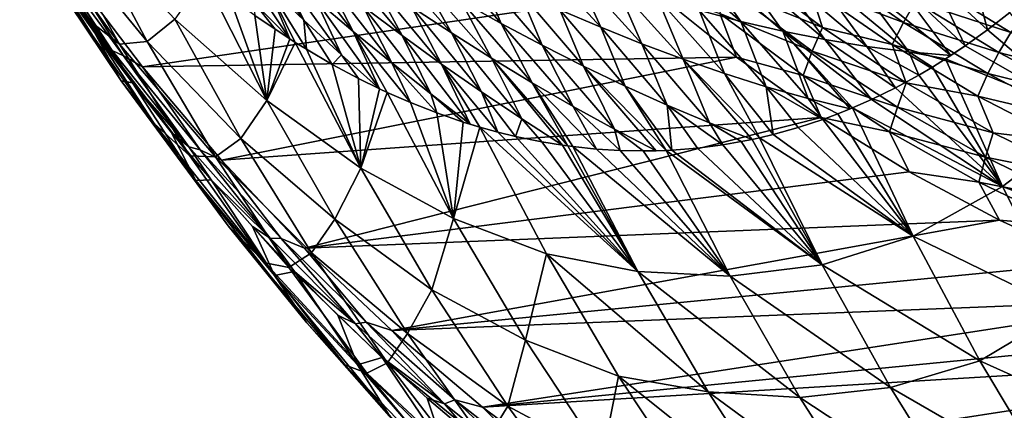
# Model space of a CAD drawing. Header units: metres. Extents: x -46 to 104, y -30 to 30.
# Tile 568 of 656: x 74.28 to 79.25, y -9.04 to -7.08. Entities that reach past the tile are written whole.
import ezdxf

# ---------------------------------------------------------------- set-up
doc = ezdxf.new("R2010")
doc.units = ezdxf.units.M
doc.layers.add('solid_26_000_502_XXX', color=7, linetype='CONTINUOUS')

msp = doc.modelspace()

# ---------------------------------------------------------------- linework, layer by layer
at = {"layer": 'solid_26_000_502_XXX'}
for points in [[(77.734688, -4.347141, 286.193268), (85.947342, -6.985929, 298.476288), (86.097427, -7.201404, 298.327148)], [(77.8815, -4.553697, 286.048187), (77.734688, -4.347141, 286.193268), (86.097427, -7.201404, 298.327148)], [(77.8815, -4.553697, 286.048187), (86.097427, -7.201404, 298.327148), (86.252693, -7.411316, 298.175415)], [(78.033348, -4.754749, 285.900604), (77.8815, -4.553697, 286.048187), (86.252693, -7.411316, 298.175415)], [(78.033348, -4.754749, 285.900604), (86.252693, -7.411316, 298.175415), (86.413025, -7.615516, 298.021149)], [(78.190125, -4.950153, 285.75061), (78.033348, -4.754749, 285.900604), (86.413025, -7.615516, 298.021149)], [(78.190125, -4.950153, 285.75061), (86.413025, -7.615516, 298.021149), (86.578316, -7.813861, 297.864502)], [(78.351715, -5.139767, 285.598328), (78.190125, -4.950153, 285.75061), (86.578316, -7.813861, 297.864502)], [(78.351715, -5.139767, 285.598328), (86.578316, -7.813861, 297.864502), (86.748444, -8.006209, 297.705597)], [(78.518005, -5.323451, 285.443817), (78.351715, -5.139767, 285.598328), (86.748444, -8.006209, 297.705597)], [(78.518005, -5.323451, 285.443817), (86.748444, -8.006209, 297.705597), (86.923286, -8.192426, 297.544495)], [(78.688873, -5.501073, 285.287262), (78.518005, -5.323451, 285.443817), (86.923286, -8.192426, 297.544495)], [(78.688873, -5.501073, 285.287262), (86.923286, -8.192426, 297.544495), (87.10273, -8.372377, 297.381348)], [(78.864189, -5.672503, 285.128723), (78.688873, -5.501073, 285.287262), (87.10273, -8.372377, 297.381348)], [(78.864189, -5.672503, 285.128723), (87.10273, -8.372377, 297.381348), (87.286636, -8.545938, 297.216278)], [(79.043839, -5.837617, 284.968323), (78.864189, -5.672503, 285.128723), (87.286636, -8.545938, 297.216278)], [(79.043839, -5.837617, 284.968323), (87.286636, -8.545938, 297.216278), (87.474876, -8.712982, 297.049347)], [(79.227669, -5.996295, 284.806183), (79.043839, -5.837617, 284.968323), (87.474876, -8.712982, 297.049347)], [(79.227669, -5.996295, 284.806183), (87.474876, -8.712982, 297.049347), (87.667328, -8.873395, 296.880737)], [(79.415565, -6.148421, 284.642426), (79.227669, -5.996295, 284.806183), (87.667328, -8.873395, 296.880737)], [(74.785477, -7.198205, 289.416718), (74.281937, -6.49943, 288.869812), (74.609268, -7.060205, 288.526794)], [(74.785477, -7.198205, 289.416718), (74.455383, -6.611572, 289.766724), (74.281937, -6.49943, 288.869812)], [(74.92408, -7.18476, 290.377899), (74.604088, -6.581044, 290.72406), (74.455383, -6.611572, 289.766724)], [(75.064194, -7.072199, 291.371033), (74.604088, -6.581044, 290.72406), (74.92408, -7.18476, 290.377899)], [(74.92408, -7.18476, 290.377899), (74.455383, -6.611572, 289.766724), (74.785477, -7.198205, 289.416718)], [(75.398155, -6.63945, 293.495209), (75.529243, -6.901368, 293.268188), (75.715355, -7.077806, 293.419586)], [(75.584175, -6.806875, 293.642639), (75.398155, -6.63945, 293.495209), (75.715355, -7.077806, 293.419586)], [(77.467667, -6.690112, 297.369293), (77.70784, -7.027535, 297.216217), (77.918678, -7.083347, 297.412994)], [(77.670914, -6.736561, 297.553589), (77.467667, -6.690112, 297.369293), (77.918678, -7.083347, 297.412994)], [(74.74791, -7.229832, 286.179016), (74.475311, -6.878502, 286.626648), (74.382652, -6.718789, 286.539368)], [(74.74791, -7.229832, 286.179016), (74.382652, -6.718789, 286.539368), (74.440002, -6.758746, 286.312531)], [(75.34594, -6.722549, 293.121796), (75.461197, -6.984324, 292.892059), (75.644318, -7.172065, 293.042328)], [(75.529243, -6.901368, 293.268188), (75.34594, -6.722549, 293.121796), (75.644318, -7.172065, 293.042328)], [(75.629913, -6.704652, 294.018311), (75.772896, -6.971724, 293.794891), (75.964249, -7.133844, 293.952179)], [(75.821121, -6.857753, 294.171509), (75.629913, -6.704652, 294.018311), (75.964249, -7.133844, 293.952179)], [(75.86367, -6.738184, 294.552185), (76.014832, -7.007906, 294.329559), (76.210976, -7.15493, 294.492584)], [(76.059753, -6.876192, 294.711212), (75.86367, -6.738184, 294.552185), (76.210976, -7.15493, 294.492584)], [(76.102272, -6.739582, 295.099548), (76.258133, -7.010842, 294.875031), (76.458733, -7.141936, 295.043762)], [(76.302979, -6.8616, 295.264465), (76.102272, -6.739582, 295.099548), (76.458733, -7.141936, 295.043762)], [(76.398865, -6.733054, 295.704803), (76.50576, -6.97981, 295.434082), (76.710533, -7.093985, 295.608551)], [(76.599678, -6.83459, 295.872833), (76.398865, -6.733054, 295.704803), (76.710533, -7.093985, 295.608551)], [(76.873886, -6.746092, 296.473755), (77.00631, -7.024839, 296.22226), (77.211929, -7.113037, 296.403809)], [(77.080635, -6.824452, 296.65274), (76.873886, -6.746092, 296.473755), (77.211929, -7.113037, 296.403809)], [(77.670914, -6.736561, 297.553589), (77.918678, -7.083347, 297.412994), (78.130074, -7.132561, 297.614288)], [(77.874565, -6.776919, 297.74176), (77.670914, -6.736561, 297.553589), (78.130074, -7.132561, 297.614288)], [(74.805367, -7.25711, 285.95459), (74.440002, -6.758746, 286.312531), (74.525719, -6.816469, 286.069733)], [(74.74791, -7.229832, 286.179016), (74.440002, -6.758746, 286.312531), (74.805367, -7.25711, 285.95459)], [(77.874565, -6.776919, 297.74176), (78.130074, -7.132561, 297.614288), (78.341858, -7.174824, 297.820007)], [(78.078484, -6.810893, 297.933777), (77.874565, -6.776919, 297.74176), (78.341858, -7.174824, 297.820007)], [(74.805367, -7.25711, 285.95459), (74.525719, -6.816469, 286.069733), (74.90155, -7.312786, 285.704712)], [(77.485649, -6.933046, 283.935272), (74.90155, -7.312786, 285.704712), (74.525719, -6.816469, 286.069733)], [(75.584175, -6.806875, 293.642639), (75.715355, -7.077806, 293.419586), (75.904228, -7.25172, 293.576172)], [(75.772896, -6.971724, 293.794891), (75.584175, -6.806875, 293.642639), (75.904228, -7.25172, 293.576172)], [(76.599678, -6.83459, 295.872833), (76.710533, -7.093985, 295.608551), (76.917191, -7.203877, 295.787903)], [(76.802193, -6.931933, 296.045288), (76.599678, -6.83459, 295.872833), (76.917191, -7.203877, 295.787903)], [(77.080635, -6.824452, 296.65274), (77.211929, -7.113037, 296.403809), (77.418922, -7.196248, 296.589996)], [(77.288635, -6.897699, 296.836121), (77.080635, -6.824452, 296.65274), (77.418922, -7.196248, 296.589996)], [(77.863853, -6.923944, 283.69342), (77.921379, -6.807606, 283.707947), (78.329651, -7.114691, 283.35675)], [(78.329651, -7.114691, 283.35675), (77.921379, -6.807606, 283.707947), (78.263931, -6.911434, 283.489105)], [(78.078484, -6.810893, 297.933777), (78.341858, -7.174824, 297.820007), (78.553886, -7.209797, 298.03006)], [(78.282524, -6.838182, 298.129547), (78.078484, -6.810893, 297.933777), (78.553886, -7.209797, 298.03006)], [(78.263931, -6.911434, 283.489105), (78.327103, -6.802441, 283.523712), (78.738419, -7.088616, 283.174408)], [(78.282524, -6.838182, 298.129547), (78.553886, -7.209797, 298.03006), (78.765976, -7.237115, 298.244385)], [(78.486504, -6.858467, 298.328979), (78.282524, -6.838182, 298.129547), (78.765976, -7.237115, 298.244385)], [(78.738419, -7.088616, 283.174408), (78.327103, -6.802441, 283.523712), (78.800018, -6.983263, 283.221619)], [(74.794136, -7.382363, 287.306427), (74.441055, -6.855453, 287.661194), (74.475311, -6.878502, 286.626648)], [(74.960129, -7.59858, 288.171387), (74.441055, -6.855453, 287.661194), (74.794136, -7.382363, 287.306427)], [(74.960129, -7.59858, 288.171387), (74.609268, -7.060205, 288.526794), (74.441055, -6.855453, 287.661194)], [(74.794136, -7.382363, 287.306427), (74.475311, -6.878502, 286.626648), (74.659874, -7.139187, 286.444092)], [(74.74791, -7.229832, 286.179016), (74.659874, -7.139187, 286.444092), (74.475311, -6.878502, 286.626648)], [(75.528328, -7.481317, 292.040253), (75.212166, -6.860106, 292.387054), (75.064194, -7.072199, 291.371033)], [(75.339569, -6.959635, 292.579132), (75.212166, -6.860106, 292.387054), (75.528328, -7.481317, 292.040253)], [(75.529243, -6.901368, 293.268188), (75.644318, -7.172065, 293.042328), (75.671761, -7.189458, 293.08432)], [(75.529243, -6.901368, 293.268188), (75.671761, -7.189458, 293.08432), (75.727608, -7.223982, 293.169861)], [(75.715355, -7.077806, 293.419586), (75.529243, -6.901368, 293.268188), (75.727608, -7.223982, 293.169861)], [(75.821121, -6.857753, 294.171509), (75.964249, -7.133844, 293.952179), (76.158173, -7.293057, 294.114624)], [(76.014832, -7.007906, 294.329559), (75.821121, -6.857753, 294.171509), (76.158173, -7.293057, 294.114624)], [(76.059753, -6.876192, 294.711212), (76.210976, -7.15493, 294.492584), (76.409492, -7.298628, 294.660706)], [(76.258133, -7.010842, 294.875031), (76.059753, -6.876192, 294.711212), (76.409492, -7.298628, 294.660706)], [(76.302979, -6.8616, 295.264465), (76.458733, -7.141936, 295.043762), (76.661491, -7.26926, 295.217499)], [(76.50576, -6.97981, 295.434082), (76.302979, -6.8616, 295.264465), (76.661491, -7.26926, 295.217499)], [(77.288635, -6.897699, 296.836121), (77.418922, -7.196248, 296.589996), (77.627197, -7.274183, 296.780884)], [(77.497765, -6.965521, 297.023926), (77.288635, -6.897699, 296.836121), (77.627197, -7.274183, 296.780884)], [(78.486504, -6.858467, 298.328979), (78.765976, -7.237115, 298.244385), (78.977394, -7.255582, 298.463013)], [(78.690247, -6.871414, 298.531952), (78.486504, -6.858467, 298.328979), (78.977394, -7.255582, 298.463013)], [(78.690247, -6.871414, 298.531952), (78.977394, -7.255582, 298.463013), (79.049431, -7.207379, 298.587921)], [(78.89357, -6.876685, 298.738373), (78.690247, -6.871414, 298.531952), (79.049431, -7.207379, 298.587921)], [(78.800018, -6.983263, 283.221619), (78.8657, -6.884541, 283.276276), (79.279526, -7.139327, 282.931305)], [(79.279526, -7.139327, 282.931305), (78.8657, -6.884541, 283.276276), (79.343414, -7.046431, 282.997192)], [(79.096268, -6.87393, 298.94812), (78.89357, -6.876685, 298.738373), (79.163071, -7.125828, 298.785797)], [(78.89357, -6.876685, 298.738373), (79.049431, -7.207379, 298.587921), (79.163071, -7.125828, 298.785797)], [(79.096268, -6.87393, 298.94812), (79.163071, -7.125828, 298.785797), (79.274841, -7.038839, 298.981445)], [(77.485649, -6.933046, 283.935272), (77.896896, -7.264166, 283.57724), (74.90155, -7.312786, 285.704712)], [(76.802193, -6.931933, 296.045288), (76.917191, -7.203877, 295.787903), (77.125648, -7.309222, 295.97229)], [(77.00631, -7.024839, 296.22226), (76.802193, -6.931933, 296.045288), (77.125648, -7.309222, 295.97229)], [(77.811821, -7.043619, 283.687439), (77.896896, -7.264166, 283.57724), (77.485649, -6.933046, 283.935272)], [(77.811821, -7.043619, 283.687439), (77.863853, -6.923944, 283.69342), (78.278343, -7.233674, 283.337219)], [(78.278343, -7.233674, 283.337219), (77.863853, -6.923944, 283.69342), (78.329651, -7.114691, 283.35675)], [(78.681351, -7.199838, 283.13501), (78.263931, -6.911434, 283.489105), (78.738419, -7.088616, 283.174408)], [(78.329651, -7.114691, 283.35675), (78.263931, -6.911434, 283.489105), (78.681351, -7.199838, 283.13501)], [(75.467743, -7.053326, 292.773315), (75.339569, -6.959635, 292.579132), (75.528328, -7.481317, 292.040253)], [(75.461197, -6.984324, 292.892059), (75.467743, -7.053326, 292.773315), (75.56955, -7.123238, 292.928192)], [(75.461197, -6.984324, 292.892059), (75.56955, -7.123238, 292.928192), (75.644318, -7.172065, 293.042328)], [(75.772896, -6.971724, 293.794891), (75.904228, -7.25172, 293.576172), (76.095596, -7.422732, 293.737976)], [(75.964249, -7.133844, 293.952179), (75.772896, -6.971724, 293.794891), (76.095596, -7.422732, 293.737976)], [(76.50576, -6.97981, 295.434082), (76.661491, -7.26926, 295.217499), (76.86631, -7.392576, 295.396393)], [(76.710533, -7.093985, 295.608551), (76.50576, -6.97981, 295.434082), (76.86631, -7.392576, 295.396393)], [(77.497765, -6.965521, 297.023926), (77.627197, -7.274183, 296.780884), (77.836609, -7.346488, 296.976532)], [(77.70784, -7.027535, 297.216217), (77.497765, -6.965521, 297.023926), (77.836609, -7.346488, 296.976532)], [(78.738419, -7.088616, 283.174408), (78.800018, -6.983263, 283.221619), (79.219604, -7.239671, 282.872223)], [(79.219604, -7.239671, 282.872223), (78.800018, -6.983263, 283.221619), (79.279526, -7.139327, 282.931305)], [(76.014832, -7.007906, 294.329559), (76.158173, -7.293057, 294.114624), (76.354599, -7.449164, 294.282349)], [(76.210976, -7.15493, 294.492584), (76.014832, -7.007906, 294.329559), (76.354599, -7.449164, 294.282349)], [(76.258133, -7.010842, 294.875031), (76.409492, -7.298628, 294.660706), (76.610306, -7.438791, 294.834076)], [(76.458733, -7.141936, 295.043762), (76.258133, -7.010842, 294.875031), (76.610306, -7.438791, 294.834076)], [(77.00631, -7.024839, 296.22226), (77.125648, -7.309222, 295.97229), (77.3358, -7.409728, 296.161804)], [(77.211929, -7.113037, 296.403809), (77.00631, -7.024839, 296.22226), (77.3358, -7.409728, 296.161804)], [(77.70784, -7.027535, 297.216217), (77.836609, -7.346488, 296.976532), (78.046967, -7.41276, 297.176971)], [(77.918678, -7.083347, 297.412994), (77.70784, -7.027535, 297.216217), (78.046967, -7.41276, 297.176971)], [(78.232635, -7.356019, 283.326233), (77.896896, -7.264166, 283.57724), (77.811821, -7.043619, 283.687439)], [(78.232635, -7.356019, 283.326233), (77.811821, -7.043619, 283.687439), (78.278343, -7.233674, 283.337219)], [(79.688034, -7.570713, 298.913055), (79.274841, -7.038839, 298.981445), (79.163071, -7.125828, 298.785797)], [(75.140472, -7.761779, 289.053436), (74.609268, -7.060205, 288.526794), (74.960129, -7.59858, 288.171387)], [(75.140472, -7.761779, 289.053436), (74.785477, -7.198205, 289.416718), (74.609268, -7.060205, 288.526794)], [(75.396645, -7.672876, 291.016602), (75.064194, -7.072199, 291.371033), (74.92408, -7.18476, 290.377899)], [(75.528328, -7.481317, 292.040253), (75.064194, -7.072199, 291.371033), (75.396645, -7.672876, 291.016602)], [(75.56955, -7.123238, 292.928192), (75.467743, -7.053326, 292.773315), (75.528328, -7.481317, 292.040253)], [(75.715355, -7.077806, 293.419586), (75.727608, -7.223982, 293.169861), (75.858383, -7.300304, 293.37085)], [(75.904228, -7.25172, 293.576172), (75.715355, -7.077806, 293.419586), (75.858383, -7.300304, 293.37085)], [(76.710533, -7.093985, 295.608551), (76.86631, -7.392576, 295.396393), (77.073112, -7.511625, 295.580566)], [(76.917191, -7.203877, 295.787903), (76.710533, -7.093985, 295.608551), (77.073112, -7.511625, 295.580566)], [(77.918678, -7.083347, 297.412994), (78.046967, -7.41276, 297.176971), (78.258095, -7.472588, 297.382202)], [(78.130074, -7.132561, 297.614288), (77.918678, -7.083347, 297.412994), (78.258095, -7.472588, 297.382202)], [(78.681351, -7.199838, 283.13501), (78.738419, -7.088616, 283.174408), (79.16404, -7.346715, 282.820374)], [(79.16404, -7.346715, 282.820374), (78.738419, -7.088616, 283.174408), (79.219604, -7.239671, 282.872223)], [(74.794136, -7.382363, 287.306427), (74.659874, -7.139187, 286.444092), (74.850296, -7.393508, 286.258575)], [(74.74791, -7.229832, 286.179016), (74.850296, -7.393508, 286.258575), (74.659874, -7.139187, 286.444092)], [(75.644318, -7.172065, 293.042328), (75.56955, -7.123238, 292.928192), (75.528328, -7.481317, 292.040253)], [(75.964249, -7.133844, 293.952179), (76.095596, -7.422732, 293.737976), (76.135696, -7.441415, 293.800354)], [(75.964249, -7.133844, 293.952179), (76.135696, -7.441415, 293.800354), (76.253204, -7.492827, 293.983673)], [(76.158173, -7.293057, 294.114624), (75.964249, -7.133844, 293.952179), (76.253204, -7.492827, 293.983673)], [(76.458733, -7.141936, 295.043762), (76.610306, -7.438791, 294.834076), (76.813347, -7.575189, 295.012817)], [(76.661491, -7.26926, 295.217499), (76.458733, -7.141936, 295.043762), (76.813347, -7.575189, 295.012817)], [(77.211929, -7.113037, 296.403809), (77.3358, -7.409728, 296.161804), (77.547539, -7.505081, 296.356506)], [(77.418922, -7.196248, 296.589996), (77.211929, -7.113037, 296.403809), (77.547539, -7.505081, 296.356506)], [(78.130074, -7.132561, 297.614288), (78.469269, -7.524849, 297.592316), (78.482254, -7.519429, 297.614349)], [(78.130074, -7.132561, 297.614288), (78.258095, -7.472588, 297.382202), (78.469269, -7.524849, 297.592316)], [(78.130074, -7.132561, 297.614288), (78.482254, -7.519429, 297.614349), (78.577148, -7.477584, 297.775665)], [(78.341858, -7.174824, 297.820007), (78.130074, -7.132561, 297.614288), (78.577148, -7.477584, 297.775665)], [(78.278343, -7.233674, 283.337219), (78.329651, -7.114691, 283.35675), (78.753029, -7.393895, 283.000183)], [(78.753029, -7.393895, 283.000183), (78.329651, -7.114691, 283.35675), (78.681351, -7.199838, 283.13501)], [(79.688034, -7.570713, 298.913055), (79.163071, -7.125828, 298.785797), (79.049431, -7.207379, 298.587921)], [(79.219604, -7.239671, 282.872223), (79.279526, -7.139327, 282.931305), (79.70623, -7.366258, 282.582581)], [(75.269463, -7.76604, 290.018036), (74.92408, -7.18476, 290.377899), (74.785477, -7.198205, 289.416718)], [(75.269463, -7.76604, 290.018036), (74.785477, -7.198205, 289.416718), (75.140472, -7.761779, 289.053436)], [(75.396645, -7.672876, 291.016602), (74.92408, -7.18476, 290.377899), (75.269463, -7.76604, 290.018036)], [(75.671761, -7.189458, 293.08432), (75.644318, -7.172065, 293.042328), (75.528328, -7.481317, 292.040253)], [(76.001923, -7.823747, 292.725159), (75.671761, -7.189458, 293.08432), (75.528328, -7.481317, 292.040253)], [(75.727608, -7.223982, 293.169861), (75.671761, -7.189458, 293.08432), (76.001923, -7.823747, 292.725159)], [(76.210976, -7.15493, 294.492584), (76.354599, -7.449164, 294.282349), (76.553345, -7.60179, 294.455536)], [(76.409492, -7.298628, 294.660706), (76.210976, -7.15493, 294.492584), (76.553345, -7.60179, 294.455536)], [(77.418922, -7.196248, 296.589996), (77.547539, -7.505081, 296.356506), (77.76075, -7.594961, 296.556458)], [(77.627197, -7.274183, 296.780884), (77.418922, -7.196248, 296.589996), (77.76075, -7.594961, 296.556458)], [(78.341858, -7.174824, 297.820007), (78.577148, -7.477584, 297.775665), (78.697617, -7.418642, 297.981384)], [(78.553886, -7.209797, 298.03006), (78.341858, -7.174824, 297.820007), (78.697617, -7.418642, 297.981384)], [(75.135689, -7.71569, 285.807526), (74.850296, -7.393508, 286.258575), (74.74791, -7.229832, 286.179016)], [(75.135689, -7.71569, 285.807526), (74.74791, -7.229832, 286.179016), (74.805367, -7.25711, 285.95459)], [(75.858383, -7.300304, 293.37085), (75.727608, -7.223982, 293.169861), (76.001923, -7.823747, 292.725159)], [(76.917191, -7.203877, 295.787903), (77.073112, -7.511625, 295.580566), (77.281807, -7.626129, 295.770081)], [(77.125648, -7.309222, 295.97229), (76.917191, -7.203877, 295.787903), (77.281807, -7.626129, 295.770081)], [(78.232635, -7.356019, 283.326233), (78.278343, -7.233674, 283.337219), (78.708138, -7.515028, 282.975677)], [(78.708138, -7.515028, 282.975677), (78.278343, -7.233674, 283.337219), (78.753029, -7.393895, 283.000183)], [(78.553886, -7.209797, 298.03006), (78.697617, -7.418642, 297.981384), (78.816612, -7.353887, 298.185547)], [(78.765976, -7.237115, 298.244385), (78.553886, -7.209797, 298.03006), (78.816612, -7.353887, 298.185547)], [(79.11322, -7.459681, 282.776184), (78.681351, -7.199838, 283.13501), (79.16404, -7.346715, 282.820374)], [(78.753029, -7.393895, 283.000183), (78.681351, -7.199838, 283.13501), (79.11322, -7.459681, 282.776184)], [(78.765976, -7.237115, 298.244385), (78.816612, -7.353887, 298.185547), (78.884232, -7.314075, 298.302002)], [(78.765976, -7.237115, 298.244385), (78.884232, -7.314075, 298.302002), (78.951317, -7.272386, 298.417877)], [(78.765976, -7.237115, 298.244385), (78.951317, -7.272386, 298.417877), (78.977394, -7.255582, 298.463013)], [(79.049431, -7.207379, 298.587921), (78.977394, -7.255582, 298.463013), (78.951317, -7.272386, 298.417877)], [(79.688034, -7.570713, 298.913055), (79.049431, -7.207379, 298.587921), (78.951317, -7.272386, 298.417877)], [(79.16404, -7.346715, 282.820374), (79.219604, -7.239671, 282.872223), (79.652191, -7.467772, 282.519073)], [(79.652191, -7.467772, 282.519073), (79.219604, -7.239671, 282.872223), (79.70623, -7.366258, 282.582581)], [(75.192543, -7.730575, 285.585938), (74.805367, -7.25711, 285.95459), (74.90155, -7.312786, 285.704712)], [(75.135689, -7.71569, 285.807526), (74.805367, -7.25711, 285.95459), (75.192543, -7.730575, 285.585938)], [(77.896896, -7.264166, 283.57724), (75.29953, -7.78315, 285.328979), (74.90155, -7.312786, 285.704712)], [(77.896896, -7.264166, 283.57724), (78.32428, -7.567108, 283.213196), (75.29953, -7.78315, 285.328979)], [(75.904228, -7.25172, 293.576172), (75.858383, -7.300304, 293.37085), (75.989639, -7.370572, 293.573608)], [(75.904228, -7.25172, 293.576172), (75.989639, -7.370572, 293.573608), (76.095596, -7.422732, 293.737976)], [(76.158173, -7.293057, 294.114624), (76.253204, -7.492827, 293.983673), (76.385345, -7.544752, 294.190796)], [(76.354599, -7.449164, 294.282349), (76.158173, -7.293057, 294.114624), (76.385345, -7.544752, 294.190796)], [(76.409492, -7.298628, 294.660706), (76.553345, -7.60179, 294.455536), (76.602715, -7.616652, 294.533661)], [(76.409492, -7.298628, 294.660706), (76.602715, -7.616652, 294.533661), (76.692513, -7.641467, 294.676117)], [(76.610306, -7.438791, 294.834076), (76.409492, -7.298628, 294.660706), (76.692513, -7.641467, 294.676117)], [(76.661491, -7.26926, 295.217499), (77.018456, -7.707493, 295.197021), (77.046432, -7.711398, 295.242035)], [(76.661491, -7.26926, 295.217499), (76.813347, -7.575189, 295.012817), (77.018456, -7.707493, 295.197021)], [(76.86631, -7.392576, 295.396393), (76.661491, -7.26926, 295.217499), (77.046432, -7.711398, 295.242035)], [(77.627197, -7.274183, 296.780884), (77.975014, -7.6786, 296.76178), (78.012215, -7.670484, 296.823761)], [(77.627197, -7.274183, 296.780884), (77.76075, -7.594961, 296.556458), (77.975014, -7.6786, 296.76178)], [(77.836609, -7.346488, 296.976532), (77.627197, -7.274183, 296.780884), (78.012215, -7.670484, 296.823761)], [(78.232635, -7.356019, 283.326233), (78.32428, -7.567108, 283.213196), (77.896896, -7.264166, 283.57724)], [(79.237282, -7.914936, 298.086609), (78.951317, -7.272386, 298.417877), (78.884232, -7.314075, 298.302002)], [(79.688034, -7.570713, 298.913055), (78.951317, -7.272386, 298.417877), (79.237282, -7.914936, 298.086609)], [(75.192543, -7.730575, 285.585938), (74.90155, -7.312786, 285.704712), (75.29953, -7.78315, 285.328979)], [(75.989639, -7.370572, 293.573608), (75.858383, -7.300304, 293.37085), (76.001923, -7.823747, 292.725159)], [(77.125648, -7.309222, 295.97229), (77.492126, -7.735552, 295.965057), (77.541649, -7.733755, 296.046143)], [(77.125648, -7.309222, 295.97229), (77.281807, -7.626129, 295.770081), (77.492126, -7.735552, 295.965057)], [(77.3358, -7.409728, 296.161804), (77.125648, -7.309222, 295.97229), (77.541649, -7.733755, 296.046143)], [(77.836609, -7.346488, 296.976532), (78.012215, -7.670484, 296.823761), (78.082008, -7.653769, 296.940277)], [(78.046967, -7.41276, 297.176971), (77.836609, -7.346488, 296.976532), (78.082008, -7.653769, 296.940277)], [(79.237282, -7.914936, 298.086609), (78.884232, -7.314075, 298.302002), (78.816612, -7.353887, 298.185547)], [(79.11322, -7.459681, 282.776184), (79.16404, -7.346715, 282.820374), (79.602791, -7.576033, 282.462616)], [(79.602791, -7.576033, 282.462616), (79.16404, -7.346715, 282.820374), (79.652191, -7.467772, 282.519073)], [(75.169754, -7.885347, 286.940277), (74.794136, -7.382363, 287.306427), (74.850296, -7.393508, 286.258575)], [(75.333725, -8.113347, 287.804382), (74.794136, -7.382363, 287.306427), (75.169754, -7.885347, 286.940277)], [(75.333725, -8.113347, 287.804382), (74.960129, -7.59858, 288.171387), (74.794136, -7.382363, 287.306427)], [(75.169754, -7.885347, 286.940277), (74.850296, -7.393508, 286.258575), (75.046455, -7.641311, 286.070251)], [(75.135689, -7.71569, 285.807526), (75.046455, -7.641311, 286.070251), (74.850296, -7.393508, 286.258575)], [(76.095596, -7.422732, 293.737976), (75.989639, -7.370572, 293.573608), (76.001923, -7.823747, 292.725159)], [(76.86631, -7.392576, 295.396393), (77.046432, -7.711398, 295.242035), (77.071609, -7.714674, 295.282562)], [(76.86631, -7.392576, 295.396393), (77.071609, -7.714674, 295.282562), (77.190613, -7.727078, 295.47467)], [(77.073112, -7.511625, 295.580566), (76.86631, -7.392576, 295.396393), (77.190613, -7.727078, 295.47467)], [(78.668922, -7.639544, 282.959625), (78.32428, -7.567108, 283.213196), (78.232635, -7.356019, 283.326233)], [(78.668922, -7.639544, 282.959625), (78.232635, -7.356019, 283.326233), (78.708138, -7.515028, 282.975677)], [(79.237282, -7.914936, 298.086609), (78.816612, -7.353887, 298.185547), (78.697617, -7.418642, 297.981384)], [(78.708138, -7.515028, 282.975677), (78.753029, -7.393895, 283.000183), (79.190384, -7.644464, 282.639252)], [(79.190384, -7.644464, 282.639252), (78.753029, -7.393895, 283.000183), (79.11322, -7.459681, 282.776184)], [(76.135696, -7.441415, 293.800354), (76.095596, -7.422732, 293.737976), (76.001923, -7.823747, 292.725159)], [(76.469749, -8.076532, 293.438141), (76.135696, -7.441415, 293.800354), (76.001923, -7.823747, 292.725159)], [(76.253204, -7.492827, 293.983673), (76.135696, -7.441415, 293.800354), (76.469749, -8.076532, 293.438141)], [(76.610306, -7.438791, 294.834076), (76.692513, -7.641467, 294.676117), (76.782318, -7.663422, 294.819)], [(76.813347, -7.575189, 295.012817), (76.610306, -7.438791, 294.834076), (76.782318, -7.663422, 294.819)], [(77.3358, -7.409728, 296.161804), (77.541649, -7.733755, 296.046143), (77.569969, -7.732319, 296.09256)], [(77.547539, -7.505081, 296.356506), (77.3358, -7.409728, 296.161804), (77.569969, -7.732319, 296.09256)], [(78.046967, -7.41276, 297.176971), (78.082008, -7.653769, 296.940277), (78.207558, -7.618787, 297.150604)], [(78.046967, -7.41276, 297.176971), (78.207558, -7.618787, 297.150604), (78.331955, -7.577734, 297.360016)], [(78.258095, -7.472588, 297.382202), (78.046967, -7.41276, 297.176971), (78.331955, -7.577734, 297.360016)], [(79.237282, -7.914936, 298.086609), (78.697617, -7.418642, 297.981384), (78.577148, -7.477584, 297.775665)], [(75.870384, -8.080423, 291.67926), (75.528328, -7.481317, 292.040253), (75.396645, -7.672876, 291.016602)], [(76.001923, -7.823747, 292.725159), (75.528328, -7.481317, 292.040253), (75.870384, -8.080423, 291.67926)], [(76.385345, -7.544752, 294.190796), (76.253204, -7.492827, 293.983673), (76.469749, -8.076532, 293.438141)], [(76.354599, -7.449164, 294.282349), (76.385345, -7.544752, 294.190796), (76.517662, -7.590514, 294.39917)], [(76.354599, -7.449164, 294.282349), (76.517662, -7.590514, 294.39917), (76.553345, -7.60179, 294.455536)], [(78.258095, -7.472588, 297.382202), (78.331955, -7.577734, 297.360016), (78.407318, -7.5497, 297.487366)], [(78.258095, -7.472588, 297.382202), (78.407318, -7.5497, 297.487366), (78.469269, -7.524849, 297.592316)], [(79.237282, -7.914936, 298.086609), (78.577148, -7.477584, 297.775665), (78.482254, -7.519429, 297.614349)], [(79.55838, -7.690252, 282.413574), (79.11322, -7.459681, 282.776184), (79.602791, -7.576033, 282.462616)], [(79.190384, -7.644464, 282.639252), (79.11322, -7.459681, 282.776184), (79.55838, -7.690252, 282.413574)], [(76.517662, -7.590514, 294.39917), (76.385345, -7.544752, 294.190796), (76.469749, -8.076532, 293.438141)], [(77.073112, -7.511625, 295.580566), (77.190613, -7.727078, 295.47467), (77.309235, -7.73436, 295.666962)], [(77.281807, -7.626129, 295.770081), (77.073112, -7.511625, 295.580566), (77.309235, -7.73436, 295.666962)], [(77.547539, -7.505081, 296.356506), (77.569969, -7.732319, 296.09256), (77.699348, -7.721955, 296.305237)], [(77.547539, -7.505081, 296.356506), (77.699348, -7.721955, 296.305237), (77.827843, -7.705385, 296.517456)], [(77.76075, -7.594961, 296.556458), (77.547539, -7.505081, 296.356506), (77.827843, -7.705385, 296.517456)], [(78.482254, -7.519429, 297.614349), (78.469269, -7.524849, 297.592316), (78.407318, -7.5497, 297.487366)], [(78.788376, -8.166616, 297.268219), (78.482254, -7.519429, 297.614349), (78.407318, -7.5497, 297.487366)], [(79.237282, -7.914936, 298.086609), (78.482254, -7.519429, 297.614349), (78.788376, -8.166616, 297.268219)], [(78.668922, -7.639544, 282.959625), (78.708138, -7.515028, 282.975677), (79.152061, -7.767245, 282.609741)], [(79.152061, -7.767245, 282.609741), (78.708138, -7.515028, 282.975677), (79.190384, -7.644464, 282.639252)], [(78.32428, -7.567108, 283.213196), (75.718445, -8.226187, 284.943604), (75.29953, -7.78315, 285.328979)], [(78.32428, -7.567108, 283.213196), (78.766647, -7.84106, 282.844147), (75.718445, -8.226187, 284.943604)], [(76.602715, -7.616652, 294.533661), (76.517662, -7.590514, 294.39917), (76.469749, -8.076532, 293.438141)], [(76.602715, -7.616652, 294.533661), (76.553345, -7.60179, 294.455536), (76.517662, -7.590514, 294.39917)], [(76.813347, -7.575189, 295.012817), (76.782318, -7.663422, 294.819), (76.91449, -7.690534, 295.030212)], [(76.813347, -7.575189, 295.012817), (76.91449, -7.690534, 295.030212), (77.018456, -7.707493, 295.197021)], [(77.76075, -7.594961, 296.556458), (77.827843, -7.705385, 296.517456), (77.92028, -7.689546, 296.670776)], [(77.76075, -7.594961, 296.556458), (77.92028, -7.689546, 296.670776), (77.975014, -7.6786, 296.76178)], [(78.788376, -8.166616, 297.268219), (78.331955, -7.577734, 297.360016), (78.207558, -7.618787, 297.150604)], [(78.668922, -7.639544, 282.959625), (78.766647, -7.84106, 282.844147), (78.32428, -7.567108, 283.213196)], [(78.788376, -8.166616, 297.268219), (78.407318, -7.5497, 297.487366), (78.331955, -7.577734, 297.360016)], [(79.986595, -8.206943, 298.575867), (79.688034, -7.570713, 298.913055), (79.237282, -7.914936, 298.086609)], [(75.519554, -8.300996, 288.677734), (74.960129, -7.59858, 288.171387), (75.333725, -8.113347, 287.804382)], [(75.519554, -8.300996, 288.677734), (75.140472, -7.761779, 289.053436), (74.960129, -7.59858, 288.171387)], [(75.169754, -7.885347, 286.940277), (75.046455, -7.641311, 286.070251), (75.248238, -7.882442, 285.879242)], [(75.135689, -7.71569, 285.807526), (75.248238, -7.882442, 285.879242), (75.046455, -7.641311, 286.070251)], [(76.938408, -8.254712, 294.169403), (76.602715, -7.616652, 294.533661), (76.469749, -8.076532, 293.438141)], [(77.398903, -8.343429, 294.926117), (76.602715, -7.616652, 294.533661), (76.938408, -8.254712, 294.169403)], [(77.398903, -8.343429, 294.926117), (76.692513, -7.641467, 294.676117), (76.602715, -7.616652, 294.533661)], [(77.398903, -8.343429, 294.926117), (76.782318, -7.663422, 294.819), (76.692513, -7.641467, 294.676117)], [(77.281807, -7.626129, 295.770081), (77.309235, -7.73436, 295.666962), (77.425713, -7.736538, 295.856567)], [(77.281807, -7.626129, 295.770081), (77.425713, -7.736538, 295.856567), (77.492126, -7.735552, 295.965057)], [(78.788376, -8.166616, 297.268219), (78.207558, -7.618787, 297.150604), (78.082008, -7.653769, 296.940277)], [(79.119514, -7.893422, 282.588593), (78.766647, -7.84106, 282.844147), (78.668922, -7.639544, 282.959625)], [(79.119514, -7.893422, 282.588593), (78.668922, -7.639544, 282.959625), (79.152061, -7.767245, 282.609741)], [(79.152061, -7.767245, 282.609741), (79.190384, -7.644464, 282.639252), (79.640541, -7.865724, 282.274902)], [(79.640541, -7.865724, 282.274902), (79.190384, -7.644464, 282.639252), (79.55838, -7.690252, 282.413574)], [(75.754295, -8.250524, 290.648651), (75.396645, -7.672876, 291.016602), (75.269463, -7.76604, 290.018036)], [(75.870384, -8.080423, 291.67926), (75.396645, -7.672876, 291.016602), (75.754295, -8.250524, 290.648651)], [(77.398903, -8.343429, 294.926117), (76.91449, -7.690534, 295.030212), (76.782318, -7.663422, 294.819)], [(77.398903, -8.343429, 294.926117), (77.018456, -7.707493, 295.197021), (76.91449, -7.690534, 295.030212)], [(78.328354, -8.309945, 296.472443), (77.92028, -7.689546, 296.670776), (77.827843, -7.705385, 296.517456)], [(78.328354, -8.309945, 296.472443), (77.975014, -7.6786, 296.76178), (77.92028, -7.689546, 296.670776)], [(78.328354, -8.309945, 296.472443), (78.012215, -7.670484, 296.823761), (77.975014, -7.6786, 296.76178)], [(78.788376, -8.166616, 297.268219), (78.082008, -7.653769, 296.940277), (78.012215, -7.670484, 296.823761)], [(78.788376, -8.166616, 297.268219), (78.012215, -7.670484, 296.823761), (78.328354, -8.309945, 296.472443)], [(75.545036, -8.17519, 285.425781), (75.248238, -7.882442, 285.879242), (75.135689, -7.71569, 285.807526)], [(75.545036, -8.17519, 285.425781), (75.135689, -7.71569, 285.807526), (75.192543, -7.730575, 285.585938)], [(75.600624, -8.178017, 285.207458), (75.192543, -7.730575, 285.585938), (75.29953, -7.78315, 285.328979)], [(75.545036, -8.17519, 285.425781), (75.192543, -7.730575, 285.585938), (75.600624, -8.178017, 285.207458)], [(77.398903, -8.343429, 294.926117), (77.046432, -7.711398, 295.242035), (77.018456, -7.707493, 295.197021)], [(77.398903, -8.343429, 294.926117), (77.071609, -7.714674, 295.282562), (77.046432, -7.711398, 295.242035)], [(77.86512, -8.367573, 295.691345), (77.071609, -7.714674, 295.282562), (77.398903, -8.343429, 294.926117)], [(77.86512, -8.367573, 295.691345), (77.190613, -7.727078, 295.47467), (77.071609, -7.714674, 295.282562)], [(77.86512, -8.367573, 295.691345), (77.309235, -7.73436, 295.666962), (77.190613, -7.727078, 295.47467)], [(77.86512, -8.367573, 295.691345), (77.425713, -7.736538, 295.856567), (77.309235, -7.73436, 295.666962)], [(77.541649, -7.733755, 296.046143), (77.492126, -7.735552, 295.965057), (77.425713, -7.736538, 295.856567)], [(77.86512, -8.367573, 295.691345), (77.541649, -7.733755, 296.046143), (77.425713, -7.736538, 295.856567)], [(78.328354, -8.309945, 296.472443), (77.569969, -7.732319, 296.09256), (77.541649, -7.733755, 296.046143)], [(78.328354, -8.309945, 296.472443), (77.541649, -7.733755, 296.046143), (77.86512, -8.367573, 295.691345)], [(78.328354, -8.309945, 296.472443), (77.699348, -7.721955, 296.305237), (77.569969, -7.732319, 296.09256)], [(78.328354, -8.309945, 296.472443), (77.827843, -7.705385, 296.517456), (77.699348, -7.721955, 296.305237)], [(75.63945, -8.323561, 289.645233), (75.140472, -7.761779, 289.053436), (75.519554, -8.300996, 288.677734)], [(75.63945, -8.323561, 289.645233), (75.269463, -7.76604, 290.018036), (75.140472, -7.761779, 289.053436)], [(75.754295, -8.250524, 290.648651), (75.269463, -7.76604, 290.018036), (75.63945, -8.323561, 289.645233)], [(75.600624, -8.178017, 285.207458), (75.29953, -7.78315, 285.328979), (75.718445, -8.226187, 284.943604)], [(79.119514, -7.893422, 282.588593), (79.152061, -7.767245, 282.609741), (79.608917, -7.989644, 282.240387)], [(79.608917, -7.989644, 282.240387), (79.152061, -7.767245, 282.609741), (79.640541, -7.865724, 282.274902)], [(78.766647, -7.84106, 282.844147), (79.222816, -8.085289, 282.471008), (75.718445, -8.226187, 284.943604)], [(76.35981, -8.435903, 292.350342), (76.001923, -7.823747, 292.725159), (75.870384, -8.080423, 291.67926)], [(76.469749, -8.076532, 293.438141), (76.001923, -7.823747, 292.725159), (76.35981, -8.435903, 292.350342)], [(79.119514, -7.893422, 282.588593), (79.222816, -8.085289, 282.471008), (78.766647, -7.84106, 282.844147)], [(75.567039, -8.363253, 286.563538), (75.169754, -7.885347, 286.940277), (75.248238, -7.882442, 285.879242)], [(75.729218, -8.603352, 287.426575), (75.169754, -7.885347, 286.940277), (75.567039, -8.363253, 286.563538)], [(75.729218, -8.603352, 287.426575), (75.333725, -8.113347, 287.804382), (75.169754, -7.885347, 286.940277)], [(75.567039, -8.363253, 286.563538), (75.248238, -7.882442, 285.879242), (75.455505, -8.116751, 285.685638)], [(75.545036, -8.17519, 285.425781), (75.455505, -8.116751, 285.685638), (75.248238, -7.882442, 285.879242)], [(79.583176, -8.116962, 282.214172), (79.222816, -8.085289, 282.471008), (79.119514, -7.893422, 282.588593)], [(79.583176, -8.116962, 282.214172), (79.119514, -7.893422, 282.588593), (79.608917, -7.989644, 282.240387)], [(79.551872, -8.538905, 297.740356), (79.237282, -7.914936, 298.086609), (78.788376, -8.166616, 297.268219)], [(79.986595, -8.206943, 298.575867), (79.237282, -7.914936, 298.086609), (79.551872, -8.538905, 297.740356)], [(79.222816, -8.085289, 282.471008), (76.157738, -8.641268, 284.549164), (75.718445, -8.226187, 284.943604)], [(76.237549, -8.65603, 291.304962), (75.870384, -8.080423, 291.67926), (75.754295, -8.250524, 290.648651)], [(76.35981, -8.435903, 292.350342), (75.870384, -8.080423, 291.67926), (76.237549, -8.65603, 291.304962)], [(79.222816, -8.085289, 282.471008), (79.691559, -8.299142, 282.094849), (76.157738, -8.641268, 284.549164)], [(76.831985, -8.689956, 293.059967), (76.469749, -8.076532, 293.438141), (76.35981, -8.435903, 292.350342)], [(76.938408, -8.254712, 294.169403), (76.469749, -8.076532, 293.438141), (76.831985, -8.689956, 293.059967)], [(79.583176, -8.116962, 282.214172), (79.691559, -8.299142, 282.094849), (79.222816, -8.085289, 282.471008)], [(75.921837, -8.81461, 288.290466), (75.333725, -8.113347, 287.804382), (75.729218, -8.603352, 287.426575)], [(75.921837, -8.81461, 288.290466), (75.519554, -8.300996, 288.677734), (75.333725, -8.113347, 287.804382)], [(75.567039, -8.363253, 286.563538), (75.455505, -8.116751, 285.685638), (75.668152, -8.344095, 285.489532)], [(75.545036, -8.17519, 285.425781), (75.668152, -8.344095, 285.489532), (75.455505, -8.116751, 285.685638)], [(75.974976, -8.607224, 285.034729), (75.668152, -8.344095, 285.489532), (75.545036, -8.17519, 285.425781)], [(75.974976, -8.607224, 285.034729), (75.545036, -8.17519, 285.425781), (75.600624, -8.178017, 285.207458)], [(76.028625, -8.598373, 284.820038), (75.600624, -8.178017, 285.207458), (75.718445, -8.226187, 284.943604)], [(75.974976, -8.607224, 285.034729), (75.600624, -8.178017, 285.207458), (76.028625, -8.598373, 284.820038)], [(79.123535, -8.79372, 296.906708), (78.788376, -8.166616, 297.268219), (78.328354, -8.309945, 296.472443)], [(79.551872, -8.538905, 297.740356), (78.788376, -8.166616, 297.268219), (79.123535, -8.79372, 296.906708)], [(76.028625, -8.598373, 284.820038), (75.718445, -8.226187, 284.943604), (76.157738, -8.641268, 284.549164)], [(76.136353, -8.803837, 290.268036), (75.754295, -8.250524, 290.648651), (75.63945, -8.323561, 289.645233)], [(76.237549, -8.65603, 291.304962), (75.754295, -8.250524, 290.648651), (76.136353, -8.803837, 290.268036)], [(77.302414, -8.870709, 293.78949), (76.938408, -8.254712, 294.169403), (76.831985, -8.689956, 293.059967)], [(77.752937, -8.950055, 294.555115), (76.938408, -8.254712, 294.169403), (77.302414, -8.870709, 293.78949)], [(77.752937, -8.950055, 294.555115), (77.398903, -8.343429, 294.926117), (76.938408, -8.254712, 294.169403)], [(77.585136, -9.707316, 283.322723), (89.953606, -8.263963, 274.780518), (78.09359, -10.00009, 282.902832)], [(83.738213, -8.865314, 279.097351), (89.953606, -8.263963, 274.780518), (77.585136, -9.707316, 283.322723)], [(78.09359, -10.00009, 282.902832), (89.953606, -8.263963, 274.780518), (89.43676, -8.676271, 275.068756)], [(76.033188, -8.85605, 289.260376), (75.519554, -8.300996, 288.677734), (75.921837, -8.81461, 288.290466)], [(76.033188, -8.85605, 289.260376), (75.63945, -8.323561, 289.645233), (75.519554, -8.300996, 288.677734)], [(76.136353, -8.803837, 290.268036), (75.63945, -8.323561, 289.645233), (76.033188, -8.85605, 289.260376)], [(79.691559, -8.299142, 282.094849), (80.171631, -8.482043, 281.716644), (76.157738, -8.641268, 284.549164)], [(78.672699, -8.928631, 296.106018), (78.328354, -8.309945, 296.472443), (77.86512, -8.367573, 295.691345)], [(79.123535, -8.79372, 296.906708), (78.328354, -8.309945, 296.472443), (78.672699, -8.928631, 296.106018)], [(75.985085, -8.814984, 286.177124), (75.567039, -8.363253, 286.563538), (75.668152, -8.344095, 285.489532)], [(76.145729, -9.067495, 287.038818), (75.567039, -8.363253, 286.563538), (75.985085, -8.814984, 286.177124)], [(76.145729, -9.067495, 287.038818), (75.729218, -8.603352, 287.426575), (75.567039, -8.363253, 286.563538)], [(75.985085, -8.814984, 286.177124), (75.668152, -8.344095, 285.489532), (75.886024, -8.564334, 285.291107)], [(75.974976, -8.607224, 285.034729), (75.886024, -8.564334, 285.291107), (75.668152, -8.344095, 285.489532)], [(78.215698, -8.979462, 295.321777), (77.398903, -8.343429, 294.926117), (77.752937, -8.950055, 294.555115)], [(78.215698, -8.979462, 295.321777), (77.86512, -8.367573, 295.691345), (77.398903, -8.343429, 294.926117)], [(78.672699, -8.928631, 296.106018), (77.86512, -8.367573, 295.691345), (78.215698, -8.979462, 295.321777)], [(76.743942, -9.023021, 291.96167), (76.35981, -8.435903, 292.350342), (76.237549, -8.65603, 291.304962)], [(76.831985, -8.689956, 293.059967), (76.35981, -8.435903, 292.350342), (76.743942, -9.023021, 291.96167)], [(80.171631, -8.482043, 281.716644), (76.616013, -9.027081, 284.146912), (76.157738, -8.641268, 284.549164)], [(80.171631, -8.482043, 281.716644), (80.661743, -8.633505, 281.337433), (76.616013, -9.027081, 284.146912)], [(79.892479, -9.140753, 297.379852), (79.551872, -8.538905, 297.740356), (79.123535, -8.79372, 296.906708)], [(75.985085, -8.814984, 286.177124), (75.886024, -8.564334, 285.291107), (76.109001, -8.777331, 285.090454)], [(75.974976, -8.607224, 285.034729), (76.109001, -8.777331, 285.090454), (75.886024, -8.564334, 285.291107)], [(76.346405, -9.301438, 287.892517), (75.729218, -8.603352, 287.426575), (76.145729, -9.067495, 287.038818)], [(76.346405, -9.301438, 287.892517), (75.921837, -8.81461, 288.290466), (75.729218, -8.603352, 287.426575)], [(76.424461, -9.010751, 284.635284), (75.974976, -8.607224, 285.034729), (76.028625, -8.598373, 284.820038)], [(76.424461, -9.010751, 284.635284), (76.109001, -8.777331, 285.090454), (75.974976, -8.607224, 285.034729)], [(76.475555, -8.990648, 284.424622), (76.028625, -8.598373, 284.820038), (76.157738, -8.641268, 284.549164)], [(76.424461, -9.010751, 284.635284), (76.028625, -8.598373, 284.820038), (76.475555, -8.990648, 284.424622)], [(80.661743, -8.633505, 281.337433), (81.160568, -8.75312, 280.958191), (76.616013, -9.027081, 284.146912)], [(76.629005, -9.206844, 290.918152), (76.237549, -8.65603, 291.304962), (76.136353, -8.803837, 290.268036)], [(76.475555, -8.990648, 284.424622), (76.157738, -8.641268, 284.549164), (76.616013, -9.027081, 284.146912)], [(76.743942, -9.023021, 291.96167), (76.237549, -8.65603, 291.304962), (76.629005, -9.206844, 290.918152)], [(78.09359, -10.00009, 282.902832), (89.43676, -8.676271, 275.068756), (78.616295, -10.260292, 282.479126)], [(78.616295, -10.260292, 282.479126), (89.43676, -8.676271, 275.068756), (88.906059, -9.059521, 275.372559)], [(77.22052, -9.278086, 292.667969), (76.831985, -8.689956, 293.059967), (76.743942, -9.023021, 291.96167)], [(77.302414, -8.870709, 293.78949), (76.831985, -8.689956, 293.059967), (77.22052, -9.278086, 292.667969)], [(76.422935, -9.239509, 285.781891), (75.985085, -8.814984, 286.177124), (76.109001, -8.777331, 285.090454)], [(76.422935, -9.239509, 285.781891), (76.109001, -8.777331, 285.090454), (76.336937, -8.982957, 284.887695)], [(76.424461, -9.010751, 284.635284), (76.336937, -8.982957, 284.887695), (76.109001, -8.777331, 285.090454)], [(81.160568, -8.75312, 280.958191), (77.092079, -9.382633, 283.737885), (76.616013, -9.027081, 284.146912)], [(81.160568, -8.75312, 280.958191), (81.666786, -8.840569, 280.579987), (77.092079, -9.382633, 283.737885)], [(76.449791, -9.362298, 288.864349), (75.921837, -8.81461, 288.290466), (76.346405, -9.301438, 287.892517)], [(76.449791, -9.362298, 288.864349), (76.033188, -8.85605, 289.260376), (75.921837, -8.81461, 288.290466)], [(76.582321, -9.504739, 286.641968), (75.985085, -8.814984, 286.177124), (76.422935, -9.239509, 285.781891)], [(76.582321, -9.504739, 286.641968), (76.145729, -9.067495, 287.038818), (75.985085, -8.814984, 286.177124)], [(76.541939, -9.331567, 289.875641), (76.136353, -8.803837, 290.268036), (76.033188, -8.85605, 289.260376)], [(76.629005, -9.206844, 290.918152), (76.136353, -8.803837, 290.268036), (76.541939, -9.331567, 289.875641)], [(79.485291, -9.397153, 296.530823), (79.123535, -8.79372, 296.906708), (78.672699, -8.928631, 296.106018)], [(79.892479, -9.140753, 297.379852), (79.123535, -8.79372, 296.906708), (79.485291, -9.397153, 296.530823)], [(76.541939, -9.331567, 289.875641), (76.033188, -8.85605, 289.260376), (76.449791, -9.362298, 288.864349)], [(81.666786, -8.840569, 280.579987), (82.179031, -8.895617, 280.203796), (77.092079, -9.382633, 283.737885)], [(77.692856, -9.461267, 293.39563), (77.302414, -8.870709, 293.78949), (77.22052, -9.278086, 292.667969)], [(78.132462, -9.532417, 294.170685), (77.302414, -8.870709, 293.78949), (77.692856, -9.461267, 293.39563)], [(78.132462, -9.532417, 294.170685), (77.752937, -8.950055, 294.555115), (77.302414, -8.870709, 293.78949)], [(83.216141, -8.908007, 279.461487), (83.738213, -8.865314, 279.097351), (77.585136, -9.707316, 283.322723)], [(82.179031, -8.895617, 280.203796), (82.695946, -8.918117, 279.830627), (77.092079, -9.382633, 283.737885)], [(83.216141, -8.908007, 279.461487), (77.585136, -9.707316, 283.322723), (77.092079, -9.382633, 283.737885)], [(82.695946, -8.918117, 279.830627), (83.216141, -8.908007, 279.461487), (77.092079, -9.382633, 283.737885)], [(79.043182, -9.523325, 295.725586), (78.672699, -8.928631, 296.106018), (78.215698, -8.979462, 295.321777)], [(79.485291, -9.397153, 296.530823), (78.672699, -8.928631, 296.106018), (79.043182, -9.523325, 295.725586)], [(76.422935, -9.239509, 285.781891), (76.336937, -8.982957, 284.887695), (76.569702, -9.181083, 284.682953)], [(76.424461, -9.010751, 284.635284), (76.569702, -9.181083, 284.682953), (76.336937, -8.982957, 284.887695)], [(78.592041, -9.567163, 294.938538), (77.752937, -8.950055, 294.555115), (78.132462, -9.532417, 294.170685)], [(78.592041, -9.567163, 294.938538), (78.215698, -8.979462, 295.321777), (77.752937, -8.950055, 294.555115)], [(79.043182, -9.523325, 295.725586), (78.215698, -8.979462, 295.321777), (78.592041, -9.567163, 294.938538)], [(76.892418, -9.384794, 284.228394), (76.424461, -9.010751, 284.635284), (76.475555, -8.990648, 284.424622)], [(76.892418, -9.384794, 284.228394), (76.569702, -9.181083, 284.682953), (76.424461, -9.010751, 284.635284)], [(76.940331, -9.353908, 284.022125), (76.475555, -8.990648, 284.424622), (76.616013, -9.027081, 284.146912)], [(76.892418, -9.384794, 284.228394), (76.475555, -8.990648, 284.424622), (76.940331, -9.353908, 284.022125)], [(76.940331, -9.353908, 284.022125), (76.616013, -9.027081, 284.146912), (77.092079, -9.382633, 283.737885)], [(77.153404, -9.583726, 291.560089), (76.743942, -9.023021, 291.96167), (76.629005, -9.206844, 290.918152)], [(77.22052, -9.278086, 292.667969), (76.743942, -9.023021, 291.96167), (77.153404, -9.583726, 291.560089)]]:
    msp.add_3dface(points, dxfattribs=at)

doc.saveas('drawing.dxf')
